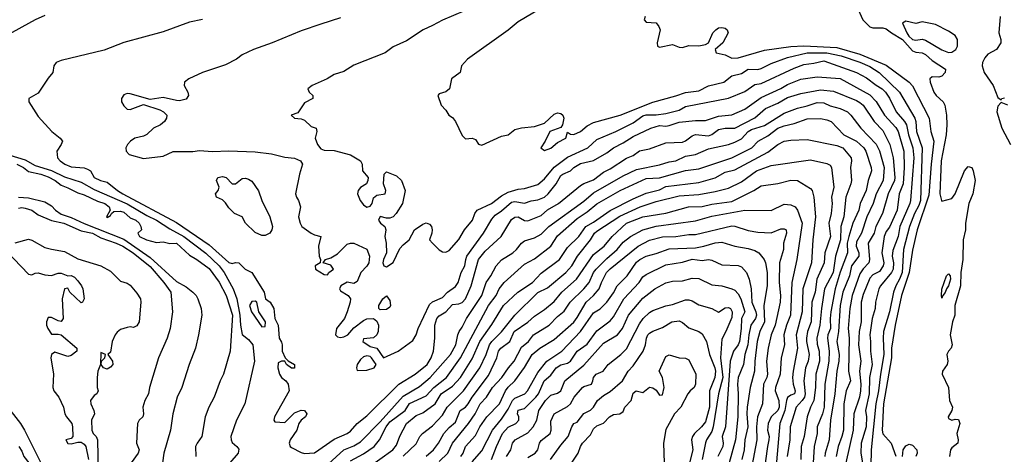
# Model space of a CAD drawing. Header units: metres. Extents: x -46681 to -43747, y -240911 to -237677.
# Tile 545 of 656: x -46605 to -46455, y -238515 to -238448. Entities that reach past the tile are written whole.
import ezdxf

# ---------------------------------------------------------------- set-up
doc = ezdxf.new("R2010")
doc.units = ezdxf.units.M
doc.layers.add('CONTOUR_INDEX', color=1, linetype='Continuous')
doc.layers.add('CONTOUR_INTER', color=3, linetype='Continuous')

msp = doc.modelspace()

# ---------------------------------------------------------------- linework, layer by layer
at = {"layer": 'CONTOUR_INDEX'}
for points, elevation in [([(-46601.1, -238447.84), (-46602.6, -238448.53), (-46607.1, -238451.01)], 70), ([(-46509.75, -238448.02), (-46509.92, -238448.52), (-46509.6, -238448.89), (-46508.1, -238448.98), (-46507.66, -238449.52), (-46507.48, -238450.02), (-46507.92, -238452.02), (-46507.91, -238452.52), (-46507.6, -238452.7), (-46505.6, -238452.27), (-46504.6, -238452.66), (-46504.1, -238452.73), (-46503.1, -238452.41), (-46501.6, -238452.46), (-46500.6, -238452.29), (-46500.1, -238452), (-46499.46, -238450.52), (-46499.03, -238450.02), (-46498.6, -238449.76), (-46498.1, -238449.69), (-46497.6, -238449.81), (-46497.28, -238450.02), (-46497.11, -238450.52), (-46497.92, -238452.02), (-46499.12, -238453.02), (-46498.97, -238453.52), (-46497.6, -238453.86), (-46496.6, -238454.35), (-46495.6, -238454.32), (-46491.6, -238453.16), (-46487.6, -238452.57), (-46485.6, -238452.46), (-46480.6, -238452.75), (-46477.1, -238453.74), (-46473.1, -238455.43), (-46469.58, -238458.02), (-46469.1, -238458.55), (-46466.54, -238463.52), (-46466.3, -238465.52), (-46465.86, -238467.02), (-46466.26, -238470.52), (-46466.6, -238475.21), (-46468.37, -238480.52), (-46469.1, -238483.61), (-46469.61, -238487.02), (-46470.78, -238490.52), (-46471.74, -238495.02), (-46472.27, -238498.52), (-46472.3, -238500.02), (-46473.52, -238507.02), (-46473.68, -238511.02), (-46473.6, -238511.59), (-46472.31, -238513.02), (-46471.6, -238514.99)], 65), ([(-46559.1, -238517.21), (-46555.61, -238514.02), (-46554.1, -238513.44), (-46553.1, -238512.8), (-46550.1, -238509.74), (-46546.6, -238505.87), (-46544.1, -238504.39), (-46542.47, -238503.02), (-46539.4, -238499.52), (-46538.57, -238498.02), (-46538.28, -238496.52), (-46538.07, -238496.02), (-46537.6, -238495.36), (-46536.93, -238494.02), (-46534.62, -238490.52), (-46533.96, -238488.52), (-46533.23, -238487.52), (-46532.43, -238486.02), (-46531.6, -238485.07), (-46529.91, -238484.02), (-46529.32, -238483.52), (-46528.59, -238482.52), (-46528.1, -238482.19), (-46526.6, -238481.75), (-46525.6, -238481.18), (-46524.43, -238480.02), (-46519.1, -238476.13), (-46517.6, -238474.86), (-46513.1, -238472.3), (-46511.1, -238471.33), (-46507.6, -238470.63), (-46506.1, -238470.15), (-46505.1, -238470.01), (-46503.6, -238469.29), (-46502.1, -238469.02), (-46500.1, -238468.18), (-46497.1, -238467.51), (-46496.1, -238467.16), (-46495.1, -238466.67), (-46494.07, -238465.52), (-46493.6, -238465.21), (-46491.6, -238464.64), (-46488.6, -238462.74), (-46486.6, -238461.97), (-46485.1, -238461.63), (-46483.6, -238461.13), (-46482.6, -238461.16), (-46481.6, -238461.63), (-46480.1, -238462), (-46478.99, -238462.52), (-46478.47, -238463.02), (-46476.95, -238465.02), (-46474.6, -238467.46), (-46474.1, -238468.48), (-46473.42, -238471.02), (-46473.53, -238473.02), (-46474.59, -238475.02), (-46475.09, -238476.52), (-46476.05, -238478.52), (-46476.83, -238481.02), (-46477.6, -238482.32), (-46477.68, -238483.02), (-46477.24, -238484.02), (-46477.26, -238484.52), (-46478.36, -238486.02), (-46478.67, -238487.52), (-46479.7, -238490.02), (-46480.07, -238492.02), (-46480.33, -238496.02), (-46480.58, -238497.52), (-46480.25, -238499.52), (-46480.27, -238500.52), (-46480.62, -238502.02), (-46480.88, -238505.52), (-46481.54, -238509.52), (-46481.77, -238512.52), (-46482.38, -238514.52), (-46482.42, -238515.02)], 70), ([(-46607.6, -238468.76), (-46604.1, -238469.86), (-46602.6, -238470.71), (-46600.1, -238471.49), (-46598.1, -238472.43), (-46595.6, -238473.26), (-46593.6, -238474.36), (-46588.6, -238476.55), (-46585.6, -238478.31), (-46584.1, -238479.02), (-46582.1, -238480.37), (-46579.95, -238481.52), (-46576.6, -238484.09), (-46574.58, -238486.02), (-46573.82, -238487.02), (-46572.47, -238489.52), (-46571.91, -238491.02), (-46571.44, -238493.52), (-46571.36, -238495.02), (-46571.1, -238496.44), (-46570.1, -238497.2), (-46569.47, -238498.02), (-46569.23, -238500.52), (-46570.66, -238507.02), (-46571.93, -238509.52), (-46572.81, -238512.02), (-46572.77, -238512.52), (-46572.6, -238512.91), (-46571.87, -238513.52), (-46571.6, -238513.91), (-46571.71, -238514.52), (-46572.96, -238516.02)], 70), ([(-46541.1, -238515.83), (-46539.81, -238514.52), (-46539.1, -238513.02), (-46536.65, -238510.02), (-46535.63, -238508.52), (-46534.88, -238507.02), (-46533.9, -238506.02), (-46532.98, -238504.52), (-46531.59, -238503.02), (-46530.58, -238501.52), (-46529.67, -238500.52), (-46528.6, -238498.37), (-46527.49, -238497.52), (-46526.73, -238496.52), (-46524.37, -238495.02), (-46523.1, -238493.71), (-46522.1, -238492.91), (-46521.15, -238491.52), (-46519.09, -238489.52), (-46518.27, -238488.52), (-46517.6, -238487.02), (-46517.21, -238486.52), (-46515.6, -238484.87), (-46514.02, -238483.52), (-46513.1, -238482.37), (-46512, -238481.52), (-46510.1, -238480.5), (-46508.1, -238479.97), (-46502.1, -238479.15), (-46499.6, -238478.43), (-46494.6, -238477.53), (-46490.6, -238477.56), (-46488.6, -238476.59), (-46487.6, -238476.7), (-46486.94, -238477.02), (-46486.57, -238477.52), (-46485.88, -238479.52), (-46486.66, -238485.02), (-46487.45, -238488.52), (-46487.63, -238493.52), (-46488.24, -238495.02), (-46488.64, -238496.52), (-46488.57, -238498.02), (-46489.07, -238500.02), (-46489.22, -238502.52), (-46489.94, -238504.52), (-46489.99, -238505.02), (-46489.44, -238506.52), (-46489.38, -238507.52), (-46489.6, -238508.06), (-46490.58, -238509.02), (-46491.05, -238510.02), (-46491.14, -238511.02), (-46490.9, -238512.02), (-46490.92, -238512.52), (-46491.17, -238513.52), (-46491.7, -238517.52)], 75), ([(-46608.1, -238482.59), (-46603.6, -238487.27), (-46603.1, -238487.39), (-46602.6, -238487.12), (-46602.1, -238487.05), (-46601.1, -238487.38), (-46600.1, -238487.49), (-46599.1, -238487.12), (-46598.6, -238487.13), (-46597.6, -238487.53), (-46597.1, -238487.45), (-46596.6, -238487.72), (-46596.1, -238488.27), (-46595.53, -238489.02), (-46595.34, -238489.52), (-46595.14, -238491.02), (-46595.37, -238491.52), (-46595.6, -238491.61), (-46597.3, -238490.02), (-46597.6, -238489.41), (-46598.1, -238489.49), (-46598.47, -238491.02), (-46598.3, -238494.02), (-46598.6, -238494.5), (-46599.1, -238494.37), (-46600.1, -238493.85), (-46600.6, -238493.87), (-46600.87, -238494.52), (-46600.84, -238495.02), (-46600.63, -238495.52), (-46600.1, -238496.41), (-46599.1, -238496.4), (-46598.6, -238496.53), (-46596.26, -238498.52), (-46596.25, -238499.02), (-46597.1, -238499.67), (-46597.6, -238499.81), (-46599.6, -238499.16), (-46600.08, -238499.52), (-46600.2, -238500.02), (-46599.8, -238502.52), (-46599.89, -238504.52), (-46599.73, -238505.02), (-46598.96, -238506.02), (-46598.25, -238507.52), (-46598.06, -238508.52), (-46597.82, -238509.02), (-46596.99, -238510.02), (-46596.89, -238510.52), (-46596.84, -238512.02), (-46597.1, -238512.28), (-46597.89, -238512.52), (-46597.6, -238513.05), (-46597.1, -238513.09), (-46596.1, -238512.86), (-46595.6, -238512.88), (-46595.1, -238513.15), (-46594.85, -238513.52), (-46594.49, -238515.52)], 75), ([(-46463.91, -238487.52), (-46463.6, -238487.21), (-46463.35, -238487.52), (-46463.28, -238488.02), (-46463.6, -238489.04), (-46463.92, -238489.52), (-46464.1, -238490.04), (-46464.48, -238490.52), (-46464.6, -238490.93), (-46464.68, -238490.52), (-46464.6, -238489.57), (-46463.91, -238487.52)], 65), ([(-46527.6, -238515.18), (-46526.48, -238514.52), (-46526.11, -238514.02), (-46525.85, -238513.02), (-46525.6, -238512.59), (-46524.21, -238511.52), (-46524.09, -238511.02), (-46524.1, -238509.68), (-46523.6, -238508.52), (-46521.6, -238507.45), (-46521.14, -238507.02), (-46520.59, -238506.02), (-46519.28, -238504.52), (-46519.1, -238504.36), (-46517.93, -238504.02), (-46517.7, -238503.52), (-46517.64, -238503.02), (-46517.23, -238502.52), (-46516.17, -238502.02), (-46515.41, -238501.02), (-46513.48, -238499.52), (-46512.6, -238498.66), (-46510.6, -238494.85), (-46510.06, -238494.02), (-46509.1, -238493.13), (-46508.6, -238492.82), (-46506.6, -238492.08), (-46505.6, -238491.87), (-46503.6, -238491.19), (-46503.1, -238491.16), (-46502.6, -238491.32), (-46501.6, -238491.94), (-46499.6, -238492.52), (-46498.6, -238493.08), (-46497.6, -238492.4), (-46497.1, -238492.33), (-46496.79, -238492.52), (-46496.54, -238493.02), (-46496.6, -238493.85), (-46497.48, -238496.02), (-46498.1, -238497.15), (-46498.28, -238500.02), (-46497.94, -238503.02), (-46498.58, -238505.52), (-46499.39, -238510.52), (-46499.6, -238511.22), (-46500.45, -238512.52), (-46500.6, -238512.94), (-46501.07, -238515.52)], 80), ([(-46470.6, -238515.03), (-46470.5, -238514.02), (-46470.1, -238513.42), (-46469.6, -238513.18), (-46469.1, -238513.32), (-46468.44, -238514.02), (-46468.36, -238514.52), (-46468.56, -238515.02)], 65)]:
    msp.add_lwpolyline(points, dxfattribs=dict(at, elevation=elevation))
at = {"layer": 'CONTOUR_INTER'}
for points, elevation in [([(-46535.6, -238446.44), (-46540.6, -238448.56), (-46542.1, -238449.4), (-46543.54, -238450.02), (-46546.1, -238451.71), (-46548.1, -238452.65), (-46549.31, -238453.52), (-46554.1, -238455.4), (-46555.6, -238456.4), (-46557.1, -238456.84), (-46558.14, -238457.52), (-46560.43, -238458.52), (-46561.11, -238459.02), (-46560.89, -238459.52), (-46560.35, -238460.02), (-46560.33, -238460.52), (-46561.6, -238461.15), (-46562.6, -238462.71), (-46563.61, -238463.02), (-46563.1, -238463.48), (-46562.1, -238463.6), (-46561.6, -238463.78), (-46560.6, -238464.77), (-46559.8, -238465.02), (-46559.71, -238465.52), (-46559.99, -238466.52), (-46559.63, -238467.52), (-46559.1, -238468.18), (-46558.6, -238468.38), (-46557.1, -238468.43), (-46554.6, -238469.09), (-46553.08, -238470.02), (-46552.8, -238470.52), (-46552.76, -238471.52), (-46551.93, -238472.52), (-46551.94, -238473.02), (-46552.17, -238473.52), (-46553.1, -238474.07), (-46553.42, -238474.52), (-46553.51, -238475.02), (-46553.12, -238476.02), (-46552.6, -238476.7), (-46552.1, -238477.05), (-46551.6, -238476.89), (-46551.32, -238476.52), (-46551.1, -238475.62), (-46550.6, -238475.21), (-46549.33, -238475.02), (-46549.21, -238474.52), (-46549.58, -238473.52), (-46549.49, -238472.02), (-46549.1, -238471.68), (-46547.6, -238472.26), (-46546.86, -238473.02), (-46546.3, -238474.52), (-46546.69, -238476.52), (-46547.63, -238478.02), (-46548.1, -238478.51), (-46548.6, -238478.72), (-46549.1, -238478.75), (-46550.1, -238478.47), (-46550.35, -238479.02), (-46550.01, -238479.52), (-46549.39, -238480.02), (-46549.22, -238480.52), (-46549.35, -238481.52), (-46549.15, -238482.52), (-46549.11, -238484.02), (-46549.58, -238485.02), (-46549.68, -238485.52), (-46549.51, -238486.02), (-46549.1, -238486.14), (-46548.1, -238485.5), (-46547.1, -238483.38), (-46546.6, -238482.78), (-46545.67, -238482.02), (-46544.88, -238480.52), (-46543.6, -238479.63), (-46543.1, -238479.43), (-46542.6, -238479.63), (-46542.29, -238480.02), (-46542.16, -238480.52), (-46542.2, -238481.02), (-46542.57, -238482.02), (-46542.14, -238482.52), (-46541.1, -238483.55), (-46540.6, -238483.85), (-46540.1, -238483.89), (-46539.6, -238483.66), (-46538.1, -238481.99), (-46537.26, -238480.52), (-46536.05, -238479.02), (-46535.68, -238478.02), (-46535.35, -238477.52), (-46533.13, -238476.52), (-46531.6, -238475.34), (-46530.6, -238474.77), (-46529.1, -238474.31), (-46528.1, -238474.22), (-46526.1, -238473.59), (-46525.1, -238472.74), (-46523.6, -238470.94), (-46521.6, -238469.44), (-46518.48, -238468.02), (-46517.1, -238466.77), (-46514.22, -238465.52), (-46511.6, -238464.2), (-46510.1, -238463.15), (-46509.6, -238462.98), (-46508.1, -238462.98), (-46506.6, -238462.81), (-46504.6, -238462.28), (-46503.6, -238461.73), (-46497.1, -238460.47), (-46494.6, -238459.41), (-46493.1, -238458.36), (-46492.1, -238458.2), (-46487.1, -238455.89), (-46485.6, -238455.34), (-46484.1, -238455.14), (-46482.6, -238454.74), (-46477.6, -238456.52), (-46476.1, -238457.34), (-46474.6, -238458.49), (-46473.7, -238459.02), (-46473.18, -238459.52), (-46472.6, -238460.45), (-46471.59, -238462.52), (-46470.28, -238464.02), (-46469.99, -238464.52), (-46469.71, -238466.02), (-46469.05, -238468.02), (-46468.9, -238469.52), (-46469.41, -238476.02), (-46469.49, -238476.52), (-46471, -238480.02), (-46471.26, -238481.52), (-46472.1, -238483.64), (-46472.19, -238484.52), (-46471.96, -238485.52), (-46472.03, -238486.52), (-46472.28, -238487.02), (-46473.93, -238489.02), (-46474.21, -238489.52), (-46474.73, -238491.52), (-46474.76, -238492.52), (-46475.24, -238494.02), (-46475.56, -238496.52), (-46475.45, -238497.52), (-46475.5, -238499.02), (-46475.24, -238501.02), (-46475.64, -238503.02), (-46475.68, -238505.52), (-46476.24, -238508.02), (-46476.06, -238509.02), (-46476.11, -238510.52), (-46476.91, -238513.02), (-46476.96, -238514.52), (-46476.69, -238516.02)], 67), ([(-46524.6, -238446.2), (-46529.1, -238448.8), (-46530.6, -238450.08), (-46536.82, -238454.52), (-46537.69, -238455.52), (-46537.93, -238456.52), (-46539.24, -238457.52), (-46539.54, -238459.02), (-46540.1, -238459.47), (-46541.1, -238459.81), (-46541.3, -238460.02), (-46540.81, -238461.52), (-46540.1, -238462.3), (-46539.66, -238463.02), (-46539.1, -238463.42), (-46538.6, -238464.02), (-46537.6, -238466.14), (-46537.1, -238466.66), (-46536.1, -238466.57), (-46535.6, -238466.77), (-46535.1, -238467.45), (-46534.6, -238467.6), (-46531.6, -238466.22), (-46530.6, -238466.02), (-46529.6, -238465.22), (-46528.6, -238464.97), (-46526.6, -238464.79), (-46525.1, -238464.28), (-46523.6, -238462.87), (-46523.1, -238462.71), (-46522.6, -238462.78), (-46522.29, -238463.02), (-46522.14, -238463.52), (-46522.36, -238464.52), (-46522.6, -238464.92), (-46524.28, -238465.52), (-46524.97, -238467.02), (-46525.64, -238468.02), (-46525.1, -238468.42), (-46524.1, -238468.07), (-46523.1, -238467.22), (-46521.85, -238466.52), (-46521.6, -238465.61), (-46521.1, -238465.94), (-46520.6, -238465.99), (-46519.6, -238465.52), (-46518.6, -238464.65), (-46517.6, -238464.16), (-46513.58, -238463.02), (-46508.6, -238461.04), (-46505.1, -238460.1), (-46503.6, -238459.57), (-46501.6, -238459.32), (-46500.1, -238458.57), (-46497.8, -238458.02), (-46496.6, -238457.04), (-46495.1, -238456.67), (-46494.1, -238456.04), (-46492.6, -238456.07), (-46492.1, -238455.95), (-46490.6, -238455.17), (-46488.1, -238454.26), (-46485.1, -238453.55), (-46482.1, -238453.54), (-46479.93, -238454.02), (-46477.1, -238454.97), (-46475.6, -238455.61), (-46474.14, -238456.52), (-46471.04, -238459.52), (-46468.73, -238463.52), (-46468.58, -238464.02), (-46468.49, -238465.52), (-46467.6, -238468.02), (-46467.89, -238476.02), (-46468.1, -238476.81), (-46468.78, -238478.02), (-46469.56, -238480.02), (-46470.45, -238483.52), (-46470.66, -238487.02), (-46471.06, -238488.02), (-46471.64, -238489.02), (-46472, -238490.02), (-46472.56, -238493.02), (-46473.49, -238496.02), (-46473.57, -238497.02), (-46473.44, -238499.52), (-46473.97, -238502.52), (-46474.24, -238505.02), (-46474.66, -238507.02), (-46475.37, -238514.02), (-46475.55, -238521.52)], 66), ([(-46477.6, -238446.37), (-46476.65, -238448.52), (-46475.6, -238449.58), (-46475.1, -238449.74), (-46473.6, -238449.71), (-46473.1, -238449.88), (-46472.29, -238450.52), (-46470.6, -238451.51), (-46469.1, -238453.23), (-46468.6, -238453.46), (-46467.6, -238453.55), (-46467.1, -238453.82), (-46466.1, -238454.69), (-46464.08, -238456.02), (-46464.09, -238456.52), (-46464.6, -238457.1), (-46465.1, -238457.26), (-46466.1, -238457.22), (-46466.43, -238457.52), (-46466.41, -238458.02), (-46465.82, -238459.52), (-46465.49, -238460.02), (-46464.41, -238461.02), (-46464.17, -238461.52), (-46463.89, -238463.02), (-46463.85, -238464.52), (-46463.97, -238466.02), (-46464.7, -238470.02), (-46464.93, -238475.02), (-46464.68, -238476.02), (-46464.6, -238476.14), (-46463.1, -238475.72), (-46462.6, -238475.03), (-46461.15, -238471.52), (-46460.6, -238470.84), (-46460.07, -238471.02), (-46459.84, -238471.52), (-46459.53, -238473.02), (-46459.91, -238475.02), (-46460.53, -238476.52), (-46461.01, -238479.52), (-46461.03, -238480.52), (-46461.36, -238482.02), (-46461.45, -238485.02), (-46461.74, -238487.02), (-46461.77, -238489.02), (-46462.64, -238492.02), (-46462.62, -238493.52), (-46462.98, -238494.52), (-46463.33, -238496.52), (-46463.03, -238498.02), (-46463.18, -238498.52), (-46463.63, -238499.02), (-46463.85, -238499.52), (-46463.7, -238500.52), (-46463.79, -238501.02), (-46464.53, -238502.02), (-46464.56, -238502.52), (-46463.6, -238504.51), (-46463.46, -238506.52), (-46463.02, -238507.52), (-46463.1, -238508.02), (-46463.68, -238509.02), (-46463.6, -238509.26), (-46463.1, -238509.49), (-46462.6, -238509.38), (-46462.1, -238509.43), (-46461.86, -238510.02), (-46462.35, -238511.52), (-46462.12, -238512.52), (-46462.18, -238513.02), (-46463.1, -238513.7), (-46463.28, -238514.02), (-46463.47, -238515.02)], 64), ([(-46556.1, -238448.19), (-46559.1, -238449.16), (-46562.1, -238450.2), (-46566.54, -238452.02), (-46569.34, -238453.02), (-46571.1, -238453.84), (-46571.93, -238454.52), (-46573.6, -238455.35), (-46577.1, -238456.52), (-46579.19, -238457.52), (-46579.85, -238458.02), (-46579.93, -238458.52), (-46579.36, -238459.52), (-46579.23, -238460.02), (-46579.6, -238460.58), (-46580.6, -238460.85), (-46581.1, -238460.83), (-46583.1, -238460.36), (-46585.1, -238460.66), (-46588.1, -238459.77), (-46588.6, -238459.75), (-46589.1, -238459.95), (-46589.44, -238460.52), (-46589.42, -238461.02), (-46589.1, -238461.64), (-46588.6, -238462.12), (-46588.1, -238462.2), (-46586.1, -238461.43), (-46583.6, -238462.25), (-46583.04, -238462.52), (-46582.57, -238463.02), (-46582.61, -238463.52), (-46582.89, -238464.02), (-46583.52, -238464.52), (-46584.6, -238465.04), (-46585.6, -238466.01), (-46586.1, -238466.23), (-46587.42, -238466.52), (-46588.08, -238467.02), (-46588.54, -238467.52), (-46588.77, -238468.02), (-46588.75, -238468.52), (-46588.26, -238469.02), (-46586.1, -238469.66), (-46583.1, -238469.27), (-46581.6, -238468.57), (-46578.6, -238468.58), (-46577.6, -238468.41), (-46575.6, -238468.58), (-46573.1, -238468.45), (-46569.1, -238468.65), (-46566.6, -238468.95), (-46564.6, -238469.44), (-46563.1, -238469.59), (-46562.22, -238470.02), (-46561.92, -238470.52), (-46562.36, -238472.02), (-46562.96, -238475.02), (-46562.84, -238475.52), (-46562.51, -238476.02), (-46562.23, -238477.02), (-46562.5, -238478.52), (-46562.24, -238479.52), (-46562.01, -238480.02), (-46560.6, -238481), (-46560.1, -238481.29), (-46559.1, -238481.52), (-46559.47, -238483.02), (-46559.38, -238484.52), (-46559.15, -238485.02), (-46559.2, -238485.52), (-46559.97, -238486.02), (-46559.9, -238486.52), (-46558.6, -238487.32), (-46558.1, -238487.38), (-46557.91, -238487.02), (-46557.21, -238486.52), (-46557.6, -238485.91), (-46558.77, -238485.52), (-46558.42, -238485.02), (-46557.6, -238484.77), (-46556.6, -238484.16), (-46555.1, -238482.67), (-46554.6, -238482.55), (-46554.1, -238482.54), (-46552.1, -238483.47), (-46551.7, -238484.52), (-46551.81, -238485.52), (-46552.1, -238486.06), (-46553.04, -238487.02), (-46553.6, -238488.37), (-46554.1, -238488.7), (-46555.1, -238488.46), (-46556.08, -238489.02), (-46556.25, -238489.52), (-46556.1, -238489.81), (-46554.93, -238490.52), (-46554.62, -238491.02), (-46554.65, -238491.52), (-46555.09, -238493.02), (-46555.53, -238494.02), (-46556.73, -238495.52), (-46556.89, -238496.52), (-46556.6, -238496.8), (-46556.1, -238496.9), (-46555.6, -238496.82), (-46555.02, -238496.52), (-46554.1, -238495.43), (-46552.6, -238494.3), (-46552.1, -238494.08), (-46551.1, -238494.04), (-46550.6, -238494.44), (-46550.36, -238495.02), (-46550.37, -238496.02), (-46550.58, -238496.52), (-46551.1, -238496.96), (-46552.6, -238497.11), (-46552.7, -238497.52), (-46551.6, -238498.29), (-46550.6, -238498.55), (-46549.6, -238500.01), (-46547.36, -238499.02), (-46545.1, -238497.37), (-46544.6, -238496.53), (-46544.29, -238495.52), (-46542.6, -238491.91), (-46542.1, -238491.48), (-46540.6, -238490.82), (-46539.85, -238490.02), (-46538.6, -238489.16), (-46538.22, -238488.52), (-46537.77, -238487.02), (-46537.22, -238486.02), (-46537.07, -238485.02), (-46536.88, -238484.52), (-46534.36, -238481.02), (-46533.1, -238478.9), (-46532.6, -238478.29), (-46531.6, -238477.62), (-46530.1, -238476.32), (-46529.6, -238476.17), (-46528.1, -238476.44), (-46527.1, -238476.08), (-46526.1, -238475.95), (-46525.1, -238475.53), (-46524.5, -238475.02), (-46523.32, -238473.52), (-46522.6, -238472.23), (-46522.28, -238472.02), (-46521.11, -238471.52), (-46520.6, -238471.01), (-46519.6, -238470.4), (-46517.6, -238469.97), (-46515.6, -238468.76), (-46514.6, -238468), (-46513.1, -238467.26), (-46511.6, -238466.28), (-46508.89, -238465.02), (-46507.6, -238464.63), (-46506.6, -238464.72), (-46506.1, -238464.64), (-46504.6, -238464.09), (-46502.1, -238463.84), (-46500.6, -238463.86), (-46498.6, -238463.21), (-46496.6, -238463.01), (-46494.6, -238462.12), (-46492.1, -238460.34), (-46489.1, -238458.99), (-46488.1, -238458.35), (-46486.1, -238457.54), (-46483.6, -238457.19), (-46480.1, -238457.46), (-46475.6, -238459.94), (-46474.6, -238460.96), (-46473.32, -238463.02), (-46471.6, -238464.91), (-46471.25, -238465.52), (-46470.38, -238468.52), (-46470.34, -238471.02), (-46470.51, -238473.52), (-46471.11, -238475.02), (-46471.43, -238477.52), (-46472.6, -238480.11), (-46473.1, -238480.77), (-46473.39, -238481.52), (-46473.75, -238484.02), (-46473.45, -238485.52), (-46473.53, -238486.02), (-46474.1, -238486.88), (-46475.1, -238487.35), (-46475.6, -238487.89), (-46476.6, -238490.36), (-46476.9, -238491.52), (-46476.9, -238494.52), (-46477.18, -238496.02), (-46477.28, -238498.02), (-46476.96, -238500.52), (-46477.15, -238502.02), (-46476.93, -238504.02), (-46476.98, -238505.02), (-46477.17, -238506.02), (-46477.99, -238508.52), (-46478.09, -238511.02), (-46479.25, -238516.02)], 68), ([(-46455.74, -238448.02), (-46455.93, -238450.52), (-46455.62, -238451.52), (-46455.63, -238452.02), (-46456.32, -238453.02), (-46457.6, -238453.77), (-46458.1, -238454.29), (-46458.43, -238455.02), (-46458.48, -238455.52), (-46458.16, -238456.52), (-46456.81, -238458.52), (-46456.1, -238460.33), (-46455.6, -238460.69), (-46455.48, -238460.52), (-46455.1, -238460.42)], 63), ([(-46577.1, -238448.46), (-46579.1, -238448.86), (-46583.1, -238450.32), (-46589.1, -238451.96), (-46592.1, -238453.14), (-46598.6, -238454.69), (-46599.4, -238455.02), (-46599.76, -238455.52), (-46599.87, -238456.52), (-46600.6, -238457.39), (-46602.1, -238459.69), (-46603.56, -238460.52), (-46603.56, -238461.02), (-46602.1, -238463.22), (-46600.04, -238465.52), (-46598.79, -238466.52), (-46598.44, -238467.02), (-46598.61, -238467.52), (-46599.29, -238468.52), (-46599.19, -238469.52), (-46598.8, -238470.02), (-46598.07, -238470.52), (-46597.1, -238470.93), (-46595.1, -238471.07), (-46594.6, -238471.25), (-46594.15, -238471.52), (-46593.6, -238472.56), (-46592.64, -238473.02), (-46591.6, -238473.27), (-46590.07, -238474.52), (-46589.23, -238475.02), (-46581.1, -238479.41), (-46576.1, -238482.8), (-46573.1, -238485.48), (-46572.6, -238485.66), (-46572.1, -238485.51), (-46571.6, -238485.54), (-46570.64, -238486.52), (-46569.6, -238487.02), (-46567.74, -238490.02), (-46567.53, -238491.02), (-46566.83, -238491.52), (-46566.24, -238492.52), (-46566.13, -238494.02), (-46565.62, -238495.02), (-46565.47, -238497.02), (-46565.1, -238497.61), (-46564.98, -238498.02), (-46564.98, -238499.02), (-46564.55, -238500.02), (-46564.1, -238500.49), (-46563.1, -238501.05), (-46563.1, -238501.61), (-46563.6, -238501.57), (-46564.36, -238501.02), (-46564.6, -238500.54), (-46565.1, -238500.53), (-46565.6, -238500.76), (-46565.66, -238501.52), (-46565.39, -238502.52), (-46565.1, -238503.02), (-46564.45, -238503.52), (-46564.09, -238504.02), (-46563.94, -238505.02), (-46566.16, -238509.02), (-46566.25, -238509.52), (-46566.1, -238509.77), (-46564.6, -238509.85), (-46563.1, -238508.41), (-46562.1, -238508), (-46561.59, -238508.02), (-46561.26, -238508.52), (-46561.47, -238509.02), (-46562.1, -238509.49), (-46562.47, -238510.02), (-46562.78, -238511.02), (-46563.77, -238512.52), (-46563.91, -238513.02), (-46563.78, -238513.52), (-46563.6, -238513.69), (-46562.1, -238514.46), (-46561.6, -238514.57), (-46560.1, -238514.51), (-46557.1, -238512.41), (-46555.1, -238511.54), (-46554.6, -238511.2), (-46553.6, -238510), (-46552.1, -238508.83), (-46547.25, -238504.02), (-46544.75, -238502.52), (-46542.93, -238501.02), (-46542.3, -238500.02), (-46541.96, -238499.02), (-46541.77, -238497.02), (-46541.79, -238495.02), (-46541.46, -238494.02), (-46541.1, -238493.61), (-46540.1, -238492.98), (-46539.1, -238491.9), (-46538.1, -238491.81), (-46537.6, -238491.59), (-46537.12, -238491.02), (-46536.24, -238489.02), (-46535.11, -238485.02), (-46534.1, -238483.76), (-46531.69, -238481.52), (-46530.1, -238478.96), (-46529.6, -238478.57), (-46529.1, -238478.55), (-46528.1, -238479.11), (-46527.6, -238479.14), (-46525.6, -238478.34), (-46524.6, -238477.45), (-46522.95, -238476.52), (-46519.6, -238473.75), (-46519.1, -238473.44), (-46517.6, -238472.88), (-46516.1, -238471.71), (-46515.1, -238471.22), (-46512.6, -238469.61), (-46511.6, -238469.18), (-46510.6, -238468.46), (-46509.1, -238468.19), (-46506.6, -238467.28), (-46504.1, -238467.15), (-46503.6, -238466.95), (-46502.6, -238466.17), (-46502.1, -238465.99), (-46500.1, -238466.19), (-46499.6, -238466), (-46498.6, -238465.24), (-46497.6, -238465), (-46496.1, -238465.03), (-46493.1, -238463.45), (-46491.46, -238462.02), (-46489.6, -238461.21), (-46488.1, -238460.34), (-46486.1, -238459.72), (-46483.1, -238459.18), (-46481.1, -238459.4), (-46477.6, -238460.79), (-46477.1, -238461.11), (-46476.6, -238461.54), (-46474.92, -238464.02), (-46473.6, -238465.38), (-46472.55, -238467.52), (-46472.04, -238469.52), (-46471.76, -238472.52), (-46471.82, -238473.02), (-46472.79, -238475.02), (-46473.67, -238478.02), (-46474.66, -238480.02), (-46474.93, -238481.02), (-46475.84, -238482.52), (-46475.64, -238485.02), (-46475.72, -238485.52), (-46476.6, -238486.43), (-46477.1, -238487.23), (-46478.26, -238490.52), (-46478.64, -238492.52), (-46478.86, -238495.52), (-46478.73, -238497.02), (-46478.84, -238502.02), (-46478.54, -238503.52), (-46479.17, -238505.02), (-46479.51, -238507.02), (-46479.6, -238511.05), (-46479.83, -238512.02), (-46480.42, -238513.52), (-46480.68, -238515.02)], 69), ([(-46470.1, -238448.73), (-46470.59, -238449.02), (-46469.96, -238450.52), (-46469.63, -238451.02), (-46469.1, -238451.5), (-46468.6, -238451.62), (-46467.6, -238451.44), (-46467.1, -238451.61), (-46464.6, -238453.1), (-46463.6, -238453.47), (-46463.1, -238453.46), (-46462.5, -238453.02), (-46462.26, -238452.52), (-46462.25, -238451.52), (-46462.6, -238450.92), (-46463.6, -238450.25), (-46465.6, -238449.25), (-46467.6, -238448.81), (-46468.6, -238449.05), (-46470.1, -238448.73)], 63), ([(-46454.6, -238461.53), (-46455.6, -238461.12), (-46456.1, -238461.66), (-46456.25, -238462.52), (-46455.51, -238465.02), (-46454.16, -238467.52)], 63), ([(-46554.6, -238515.7), (-46552.6, -238514.66), (-46551.02, -238513.52), (-46550.18, -238512.52), (-46549.18, -238510.52), (-46548.6, -238509.77), (-46546.26, -238508.02), (-46545.6, -238506.98), (-46543.1, -238505.82), (-46541.91, -238504.52), (-46540, -238503.02), (-46537.88, -238500.02), (-46533.6, -238492.02), (-46532.45, -238490.52), (-46532, -238489.52), (-46531.23, -238488.52), (-46528.1, -238485.76), (-46526.6, -238484.93), (-46524.12, -238483.02), (-46523.1, -238481.44), (-46520.1, -238478.76), (-46518.6, -238477.78), (-46517.1, -238476.56), (-46513.55, -238474.52), (-46509.6, -238472.69), (-46507.6, -238472.6), (-46503.6, -238471.49), (-46501.6, -238471.22), (-46496.6, -238469.53), (-46493.51, -238468.02), (-46492.56, -238467.02), (-46491.1, -238466.18), (-46489.6, -238465.02), (-46488.6, -238464.65), (-46487.1, -238464.33), (-46485.1, -238463.6), (-46483.1, -238463.57), (-46482.1, -238463.74), (-46481.45, -238464.02), (-46479.51, -238466.02), (-46477.61, -238467.02), (-46476.47, -238468.02), (-46476.18, -238468.52), (-46475.36, -238471.02), (-46475.32, -238471.52), (-46475.83, -238473.02), (-46476.15, -238474.52), (-46477.05, -238476.52), (-46477.24, -238477.52), (-46478.18, -238479.52), (-46478.79, -238481.52), (-46479.03, -238482.52), (-46478.99, -238484.02), (-46480.1, -238486.98), (-46480.85, -238489.52), (-46481.51, -238493.02), (-46481.63, -238494.02), (-46481.56, -238495.52), (-46481.96, -238496.52), (-46482.02, -238497.02), (-46481.74, -238499.02), (-46481.84, -238500.52), (-46482.42, -238504.02), (-46482.52, -238507.52), (-46482.77, -238508.52), (-46483.59, -238510.52), (-46483.61, -238511.52), (-46484.04, -238513.52), (-46484.18, -238516.02)], 71), ([(-46552.1, -238516.89), (-46548.16, -238514.02), (-46547.6, -238513.32), (-46547.1, -238511.95), (-46546.1, -238510.03), (-46544.6, -238508.8), (-46543.6, -238508.38), (-46541.74, -238507.02), (-46540.8, -238505.52), (-46539.1, -238504.33), (-46537.84, -238503.02), (-46536.1, -238500.17), (-46534.9, -238497.52), (-46533.1, -238494.92), (-46531.33, -238492.02), (-46529.12, -238490.02), (-46526.9, -238488.52), (-46525.6, -238487.1), (-46522.8, -238485.02), (-46521.6, -238483.21), (-46519.88, -238481.52), (-46518.81, -238480.02), (-46517.6, -238479.36), (-46515.1, -238477.58), (-46511.6, -238475.77), (-46509.6, -238474.94), (-46507.6, -238474.42), (-46506.6, -238473.9), (-46501.6, -238473.28), (-46499.1, -238472.6), (-46497.6, -238471.74), (-46496.1, -238471.39), (-46491.1, -238468.68), (-46489.6, -238467.51), (-46488.6, -238467.02), (-46487.6, -238466.86), (-46485.1, -238466.76), (-46480.6, -238467.67), (-46479.71, -238468.02), (-46478.42, -238469.52), (-46478.35, -238470.02), (-46478.52, -238471.02), (-46478.37, -238473.02), (-46478.45, -238473.52), (-46479.21, -238475.52), (-46479.55, -238478.52), (-46479.97, -238480.02), (-46480.02, -238482.02), (-46480.78, -238484.52), (-46481.17, -238487.02), (-46482.48, -238489.52), (-46482.95, -238492.52), (-46483.16, -238495.02), (-46483.65, -238497.02), (-46483.6, -238497.92), (-46483.28, -238499.02), (-46483.26, -238500.52), (-46483.8, -238502.52), (-46483.84, -238504.52), (-46484.09, -238506.52), (-46484.62, -238507.52), (-46485.12, -238509.02), (-46485.59, -238512.02), (-46486.04, -238513.52), (-46486.09, -238515.52)], 72), ([(-46605.35, -238470.52), (-46604.34, -238471.02), (-46603.6, -238471.61), (-46601.74, -238472.02), (-46600.6, -238472.46), (-46599.55, -238473.02), (-46598.6, -238473.72), (-46597.6, -238474.1), (-46596.1, -238474.89), (-46595.1, -238475.16), (-46593.1, -238476.14), (-46591.98, -238476.52), (-46591.34, -238477.02), (-46591.16, -238477.52), (-46591.73, -238478.52), (-46591.6, -238478.63), (-46591.1, -238478.33), (-46590.97, -238478.02), (-46590.6, -238477.7), (-46589.6, -238477.65), (-46589.1, -238477.81), (-46588.1, -238478.66), (-46587.24, -238479.02), (-46586.76, -238479.52), (-46586.48, -238480.02), (-46586.4, -238480.52), (-46586.98, -238481.02), (-46586.72, -238481.52), (-46585.62, -238482.02), (-46584.1, -238482.43), (-46583.1, -238482.33), (-46582.1, -238482.59), (-46581.06, -238482.52), (-46579.1, -238484.38), (-46578, -238485.02), (-46576.1, -238486.4), (-46574.6, -238488.47), (-46573.5, -238490.52), (-46572.56, -238493.52), (-46572.93, -238499.02), (-46573.93, -238502.52), (-46574.45, -238503.52), (-46575.32, -238506.02), (-46576.14, -238507.52), (-46576.71, -238509.02), (-46577.2, -238512.02), (-46577.95, -238513.02), (-46578.16, -238513.52), (-46578.14, -238515.02)], 71), ([(-46546.6, -238514.99), (-46544.6, -238513.11), (-46544.07, -238512.02), (-46543.63, -238511.52), (-46542.1, -238510.35), (-46540.6, -238508.73), (-46539.9, -238507.52), (-46537.39, -238505.02), (-46534.9, -238501.52), (-46533.97, -238499.52), (-46533.44, -238498.02), (-46533.1, -238497.53), (-46531.6, -238496.07), (-46529.6, -238493.51), (-46526.1, -238490.04), (-46524.6, -238489.34), (-46521.83, -238487.02), (-46520.94, -238486.02), (-46520.07, -238484.52), (-46518.1, -238482.02), (-46517.46, -238481.02), (-46517.1, -238480.7), (-46513.6, -238478.42), (-46510.5, -238477.02), (-46508.1, -238476.21), (-46504.6, -238475.35), (-46501.6, -238475.13), (-46499.1, -238474.69), (-46497.1, -238474.16), (-46495.1, -238473.21), (-46492.81, -238471.52), (-46490.6, -238470.69), (-46484.6, -238469.87), (-46482.1, -238470.41), (-46481.6, -238470.64), (-46481.4, -238471.02), (-46481.03, -238474.02), (-46481.4, -238475.52), (-46481.33, -238476.52), (-46481.45, -238478.02), (-46481.79, -238479.52), (-46481.57, -238481.52), (-46482.4, -238484.02), (-46482.54, -238485.52), (-46483.66, -238488.02), (-46483.91, -238490.02), (-46484.4, -238491.52), (-46484.51, -238494.52), (-46485.05, -238496.02), (-46485.23, -238497.02), (-46485.23, -238497.52), (-46484.8, -238499.52), (-46484.96, -238500.52), (-46485.35, -238501.52), (-46485.64, -238503.52), (-46485.4, -238505.52), (-46485.54, -238506.02), (-46485.87, -238506.52), (-46486.79, -238507.52), (-46487.69, -238510.52), (-46487.74, -238512.52), (-46488.18, -238515.02)], 73), ([(-46574.77, -238472.52), (-46574.1, -238472.41), (-46573.53, -238472.52), (-46572.6, -238473.52), (-46572.1, -238473.5), (-46571.1, -238472.7), (-46570.6, -238472.65), (-46570.1, -238472.78), (-46569.6, -238473.08), (-46568.6, -238474.58), (-46568.08, -238476.02), (-46566.85, -238478.52), (-46566.48, -238480.02), (-46566.55, -238480.52), (-46566.89, -238481.02), (-46567.6, -238481.37), (-46568.1, -238481.35), (-46569.1, -238480.9), (-46570.56, -238479.52), (-46571.1, -238478.51), (-46572.24, -238478.02), (-46573.1, -238477.14), (-46573.6, -238476.38), (-46574.1, -238475.95), (-46574.98, -238475.52), (-46575.14, -238475.02), (-46574.71, -238474.52), (-46574.6, -238474.02), (-46574.97, -238473.02), (-46574.77, -238472.52)], 69), ([(-46543.1, -238514.97), (-46541.99, -238514.02), (-46541.2, -238513.02), (-46540.39, -238511.52), (-46539.6, -238510.64), (-46538.6, -238509.81), (-46537.92, -238508.02), (-46537.1, -238507.52), (-46536.68, -238507.02), (-46536.08, -238506.02), (-46533.6, -238502.72), (-46532.34, -238500.02), (-46532.1, -238498.98), (-46531.74, -238498.52), (-46530.36, -238497.52), (-46529.7, -238496.02), (-46527.6, -238494.57), (-46526.6, -238493.64), (-46525.1, -238492.66), (-46523.6, -238491.42), (-46522.43, -238490.02), (-46520.21, -238488.02), (-46517.6, -238484.29), (-46516.02, -238483.02), (-46514.78, -238481.52), (-46512.6, -238479.52), (-46510.1, -238478.51), (-46506.6, -238477.96), (-46503.16, -238477.02), (-46501.1, -238476.94), (-46499.6, -238476.58), (-46496.6, -238476.21), (-46493.21, -238474.52), (-46492.1, -238473.83), (-46489.6, -238473.46), (-46487.6, -238472.95), (-46486.6, -238472.99), (-46484.6, -238474.2), (-46484.36, -238474.52), (-46484.08, -238475.52), (-46483.84, -238478.52), (-46484.26, -238482.02), (-46484.46, -238485.52), (-46485.79, -238489.52), (-46485.85, -238493.02), (-46486.77, -238496.52), (-46486.6, -238498.52), (-46487.25, -238502.02), (-46487.32, -238503.02), (-46487.24, -238504.02), (-46486.96, -238505.02), (-46487.04, -238505.52), (-46487.6, -238505.71), (-46488.1, -238506.07), (-46488.28, -238506.52), (-46488.49, -238508.02), (-46489.26, -238510.02), (-46489.86, -238517.02)], 74), ([(-46605.12, -238475.52), (-46603.6, -238475.64), (-46601.1, -238476.27), (-46600.1, -238476.84), (-46599.47, -238477.52), (-46598.6, -238478.1), (-46597.1, -238478.61), (-46595.1, -238479.56), (-46589.1, -238481.94), (-46585.1, -238484.73), (-46581.1, -238488.39), (-46579.6, -238489.22), (-46578.6, -238490.01), (-46578.1, -238490.53), (-46577.82, -238491.02), (-46577.33, -238492.52), (-46577.22, -238493.52), (-46577.75, -238496.52), (-46578.19, -238498.52), (-46579.16, -238501.02), (-46580.25, -238504.52), (-46580.98, -238506.02), (-46581.65, -238508.52), (-46582, -238511.02), (-46583.02, -238514.52), (-46583.19, -238516.02)], 72), ([(-46605.1, -238477.22), (-46604.6, -238477.12), (-46604.1, -238477.19), (-46603.1, -238477.5), (-46602.1, -238478.22), (-46600.1, -238479.09), (-46598.21, -238479.52), (-46595.6, -238480.64), (-46593.85, -238481.02), (-46592.6, -238481.71), (-46590.28, -238482.52), (-46589.23, -238483.02), (-46587.66, -238484.02), (-46585.1, -238486.11), (-46583, -238488.52), (-46581.95, -238490.02), (-46581.7, -238493.02), (-46582.04, -238495.52), (-46582.47, -238497.02), (-46583.81, -238500.02), (-46585.16, -238504.52), (-46585.34, -238505.52), (-46585.87, -238506.52), (-46586.22, -238507.52), (-46586.11, -238508.52), (-46586.19, -238509.02), (-46586.78, -238509.52), (-46587.02, -238510.02), (-46587.17, -238513.02), (-46586.78, -238514.02), (-46586.89, -238514.52), (-46587.99, -238516.02)], 73), ([(-46537.82, -238515.02), (-46537.44, -238514.52), (-46537.09, -238513.52), (-46535.6, -238511.87), (-46534.9, -238510.52), (-46533.87, -238509.02), (-46531.92, -238507.02), (-46531.01, -238505.02), (-46530.6, -238504.46), (-46529.58, -238503.52), (-46528.1, -238501.48), (-46526.96, -238499.52), (-46525.81, -238498.52), (-46523.6, -238497.24), (-46520.6, -238494.56), (-46520.1, -238493.89), (-46518.75, -238491.52), (-46517.61, -238490.52), (-46516.77, -238489.52), (-46516.42, -238488.52), (-46515.63, -238487.02), (-46515.1, -238486.43), (-46510.83, -238483.02), (-46509.1, -238482.11), (-46507.1, -238481.56), (-46505.1, -238481.54), (-46503.1, -238481.2), (-46502.1, -238481.2), (-46496.6, -238479.9), (-46496.1, -238479.94), (-46494.1, -238480.63), (-46492.6, -238480.88), (-46490.6, -238480.95), (-46489.1, -238480.36), (-46488.6, -238480.35), (-46488.29, -238480.52), (-46488.25, -238481.02), (-46488.69, -238482.52), (-46488.71, -238483.52), (-46489.31, -238485.52), (-46489.35, -238488.52), (-46489.15, -238490.52), (-46489.24, -238491.52), (-46489.96, -238495.02), (-46490.59, -238496.52), (-46491.05, -238498.52), (-46491.32, -238500.52), (-46491.14, -238502.52), (-46491.24, -238503.02), (-46491.76, -238504.02), (-46491.9, -238507.02), (-46492.68, -238509.02), (-46492.81, -238510.52), (-46492.75, -238512.52), (-46493.52, -238516.52)], 76), ([(-46605.6, -238482.48), (-46603.6, -238481.95), (-46603.1, -238482.09), (-46601.1, -238483.18), (-46600.1, -238483.48), (-46598.1, -238483.82), (-46596.1, -238484.92), (-46592.6, -238485.98), (-46591.1, -238486.81), (-46589.6, -238488.34), (-46588.6, -238488.64), (-46588.1, -238488.93), (-46587.1, -238490.14), (-46586.57, -238491.02), (-46586.49, -238491.52), (-46586.77, -238494.52), (-46587.1, -238495.16), (-46587.6, -238495.37), (-46588.1, -238495.28), (-46588.6, -238495.37), (-46589.6, -238495.72), (-46590.1, -238496.1), (-46590.4, -238496.52), (-46590.86, -238497.52), (-46591.1, -238499.16), (-46591.5, -238499.52), (-46590.8, -238500.52), (-46590.76, -238501.02), (-46591.1, -238501.43), (-46591.6, -238501.74), (-46592.18, -238501.52), (-46592.55, -238501.02), (-46592.49, -238500.52), (-46591.99, -238500.02), (-46591.9, -238499.52), (-46592.6, -238499.2), (-46592.65, -238501.02), (-46593.05, -238502.02), (-46593.14, -238503.02), (-46593.15, -238504.52), (-46593.01, -238505.02), (-46593.21, -238505.52), (-46593.6, -238505.73), (-46594.15, -238506.52), (-46594.11, -238507.02), (-46593.63, -238508.02), (-46593.57, -238508.52), (-46593.99, -238509.52), (-46593.96, -238511.02), (-46593.75, -238511.52), (-46593.28, -238512.02), (-46593.1, -238512.52), (-46593, -238517.52)], 74), ([(-46536.1, -238515.85), (-46534.6, -238514.16), (-46532.99, -238511.02), (-46531.6, -238509.34), (-46530.6, -238507.84), (-46529.96, -238506.52), (-46529.6, -238506.17), (-46528.09, -238505.52), (-46527.67, -238505.02), (-46526.1, -238502.25), (-46524.74, -238500.52), (-46522.46, -238499.02), (-46519.6, -238496), (-46517.6, -238493.17), (-46516.6, -238492.57), (-46515.58, -238491.52), (-46514.6, -238490.12), (-46514.01, -238489.02), (-46512.48, -238487.52), (-46511.1, -238485.45), (-46510.58, -238485.02), (-46509.63, -238484.52), (-46508.1, -238484.13), (-46506.1, -238483.39), (-46502.1, -238483.23), (-46500.85, -238483.02), (-46499.1, -238482.5), (-46498.1, -238482.39), (-46496.1, -238483.02), (-46494.1, -238483.36), (-46493.1, -238483.68), (-46492.49, -238484.02), (-46491.67, -238485.02), (-46491.44, -238485.52), (-46491.21, -238487.02), (-46491.2, -238489.02), (-46491.7, -238492.02), (-46491.62, -238494.52), (-46492.31, -238496.02), (-46492.72, -238497.52), (-46493.1, -238500.52), (-46493.14, -238502.02), (-46493.8, -238504.52), (-46494.24, -238507.52), (-46494.31, -238508.52), (-46494.14, -238510.52), (-46494.59, -238512.52), (-46494.68, -238514.02), (-46495.07, -238515.52)], 77), ([(-46533.12, -238515.52), (-46532.39, -238513.52), (-46531.48, -238511.52), (-46530.6, -238510.59), (-46529.45, -238510.02), (-46528.98, -238509.52), (-46529, -238509.02), (-46529.18, -238508.52), (-46529.1, -238508), (-46528.1, -238507.72), (-46526.39, -238506.02), (-46525.99, -238505.52), (-46525.15, -238503.52), (-46524.1, -238502.66), (-46523.3, -238501.52), (-46522.6, -238501.1), (-46521.6, -238500.84), (-46521.1, -238500.53), (-46520.13, -238499.02), (-46518.6, -238497.91), (-46517.1, -238495.91), (-46515.1, -238494.4), (-46514.6, -238493.75), (-46513.01, -238491.02), (-46510.67, -238488.52), (-46510.1, -238487.69), (-46509.6, -238487.33), (-46506.6, -238485.85), (-46504.1, -238485.46), (-46502.6, -238485), (-46501.1, -238485.16), (-46500.1, -238485.01), (-46499.6, -238485.11), (-46498.1, -238485.83), (-46495.6, -238485.95), (-46495.1, -238486.14), (-46494.34, -238487.02), (-46493.94, -238488.02), (-46493.61, -238489.52), (-46493.54, -238491.52), (-46492.92, -238493.02), (-46492.84, -238493.52), (-46492.98, -238494.02), (-46493.66, -238495.02), (-46494.01, -238496.52), (-46494.14, -238498.02), (-46494.59, -238499.52), (-46494.82, -238501.02), (-46495.61, -238503.02), (-46495.7, -238504.02), (-46495.61, -238505.52), (-46495.68, -238509.02), (-46496, -238512.52), (-46497, -238516.02)], 78), ([(-46530.88, -238515.02), (-46530.18, -238514.02), (-46529.95, -238513.02), (-46529.55, -238512.52), (-46527.6, -238511.42), (-46526.79, -238510.52), (-46526.24, -238509.52), (-46525.94, -238508.02), (-46524.94, -238506.52), (-46524.1, -238505.72), (-46523.1, -238505.42), (-46522.6, -238505.02), (-46522.01, -238503.52), (-46519.1, -238501.11), (-46516.1, -238497.8), (-46513.97, -238496.52), (-46513.21, -238495.52), (-46512.32, -238493.52), (-46510.1, -238490.92), (-46508.29, -238489.52), (-46506.6, -238488.57), (-46505.6, -238488.34), (-46504.1, -238488.27), (-46502.6, -238487.85), (-46501.6, -238487.94), (-46499.6, -238488.91), (-46498.1, -238489.06), (-46496.6, -238489.5), (-46496.1, -238489.72), (-46495.6, -238490.25), (-46495.21, -238491.02), (-46494.6, -238493.02), (-46495.11, -238494.02), (-46495.14, -238495.52), (-46495.43, -238497.52), (-46495.6, -238498.02), (-46496.34, -238499.02), (-46496.81, -238500.52), (-46497.53, -238510.52), (-46498.04, -238512.02), (-46497.9, -238513.02), (-46497.95, -238513.52), (-46498.71, -238515.02)], 79), ([(-46569.6, -238491.41), (-46569.99, -238492.02), (-46569.66, -238493.02), (-46568.1, -238495.28), (-46567.6, -238495.22), (-46567.53, -238494.52), (-46568.57, -238493.02), (-46568.87, -238491.52), (-46569.1, -238491.4), (-46569.6, -238491.41)], 69), ([(-46549.68, -238491.02), (-46549.1, -238490.57), (-46548.6, -238491.28), (-46548.5, -238492.02), (-46548.6, -238492.3), (-46549.1, -238492.65), (-46550.1, -238492.68), (-46550.31, -238492.52), (-46550.3, -238492.02), (-46549.68, -238491.02)], 68), ([(-46524.18, -238515.52), (-46522.6, -238513.34), (-46521.46, -238512.02), (-46520.92, -238510.52), (-46520.63, -238510.02), (-46520.1, -238509.79), (-46519.1, -238508.48), (-46518.1, -238507.99), (-46517.62, -238507.52), (-46517.01, -238506.52), (-46516.1, -238505.74), (-46515.1, -238505.16), (-46513.23, -238503.52), (-46512.36, -238502.02), (-46511.6, -238501.23), (-46510.07, -238499.02), (-46509.7, -238498.02), (-46509.56, -238497.02), (-46509.35, -238496.52), (-46509.1, -238496.25), (-46508.6, -238495.93), (-46507.1, -238495.41), (-46505.69, -238494.52), (-46504.6, -238494.39), (-46504.1, -238494.61), (-46503.1, -238495.46), (-46501.6, -238496.01), (-46501.1, -238496.38), (-46500.45, -238497.52), (-46499.95, -238499.52), (-46499.15, -238501.52), (-46499.06, -238502.02), (-46499.16, -238503.02), (-46499.96, -238505.02), (-46499.98, -238507.52), (-46500.6, -238509.77), (-46501.19, -238510.52), (-46502.24, -238511.52), (-46502.57, -238512.02), (-46502.71, -238512.52), (-46502.49, -238514.02), (-46503.01, -238516.02)], 81), ([(-46552.6, -238499.85), (-46553.1, -238500.27), (-46553.58, -238501.02), (-46553.7, -238501.52), (-46553.6, -238501.94), (-46552.1, -238501.88), (-46550.99, -238501.52), (-46550.68, -238501.02), (-46551.38, -238500.02), (-46551.6, -238499.82), (-46552.1, -238499.69), (-46552.6, -238499.85)], 68), ([(-46521.3, -238516.52), (-46519.96, -238514.52), (-46519.62, -238513.52), (-46519.3, -238513.02), (-46518.1, -238511.76), (-46517.6, -238510.84), (-46517.1, -238510.35), (-46516.1, -238509.99), (-46515.18, -238509.02), (-46514.6, -238508.65), (-46513.6, -238508.56), (-46513.1, -238508.19), (-46512.87, -238507.52), (-46511.91, -238506.52), (-46511.6, -238505.41), (-46511.14, -238505.02), (-46510.1, -238505.3), (-46509.1, -238504.5), (-46508.6, -238504.56), (-46508.1, -238504.95), (-46507.6, -238505.69), (-46507.1, -238505.64), (-46506.85, -238504.52), (-46507.12, -238503.02), (-46507.61, -238502.02), (-46506.6, -238499.83), (-46506.1, -238499.56), (-46504.6, -238500), (-46503.6, -238500.05), (-46503.1, -238500.33), (-46502.06, -238502.52), (-46502.09, -238504.02), (-46502.33, -238504.52), (-46502.9, -238505.02), (-46503.25, -238505.52), (-46504.32, -238507.52), (-46505.29, -238508.52), (-46506.6, -238510.95), (-46506.95, -238513.02), (-46506.85, -238516.02)], 82), ([(-46607.12, -238507.02), (-46604.82, -238510.02), (-46604.22, -238511.02), (-46601.73, -238516.02), (-46600.76, -238518.52), (-46600.41, -238520.52), (-46600.17, -238523.52), (-46600.32, -238524.52), (-46601.38, -238527.02), (-46602.64, -238529.52), (-46603.96, -238532.02), (-46604.95, -238533.52)], 76), ([(-46605.08, -238513.52), (-46604.6, -238514.21), (-46604.32, -238515.02), (-46603.56, -238516.02), (-46603.18, -238517.02), (-46603.27, -238518.02), (-46603.1, -238518.19), (-46602.6, -238519.69), (-46602.36, -238521.02), (-46601.8, -238522.52), (-46601.88, -238523.02), (-46602.6, -238524.39), (-46603.49, -238525.02), (-46603.85, -238525.52), (-46604, -238527.02), (-46604.17, -238527.52), (-46604.6, -238527.94), (-46605.1, -238528.2)], 77)]:
    msp.add_lwpolyline(points, dxfattribs=dict(at, elevation=elevation))

doc.saveas('drawing.dxf')
